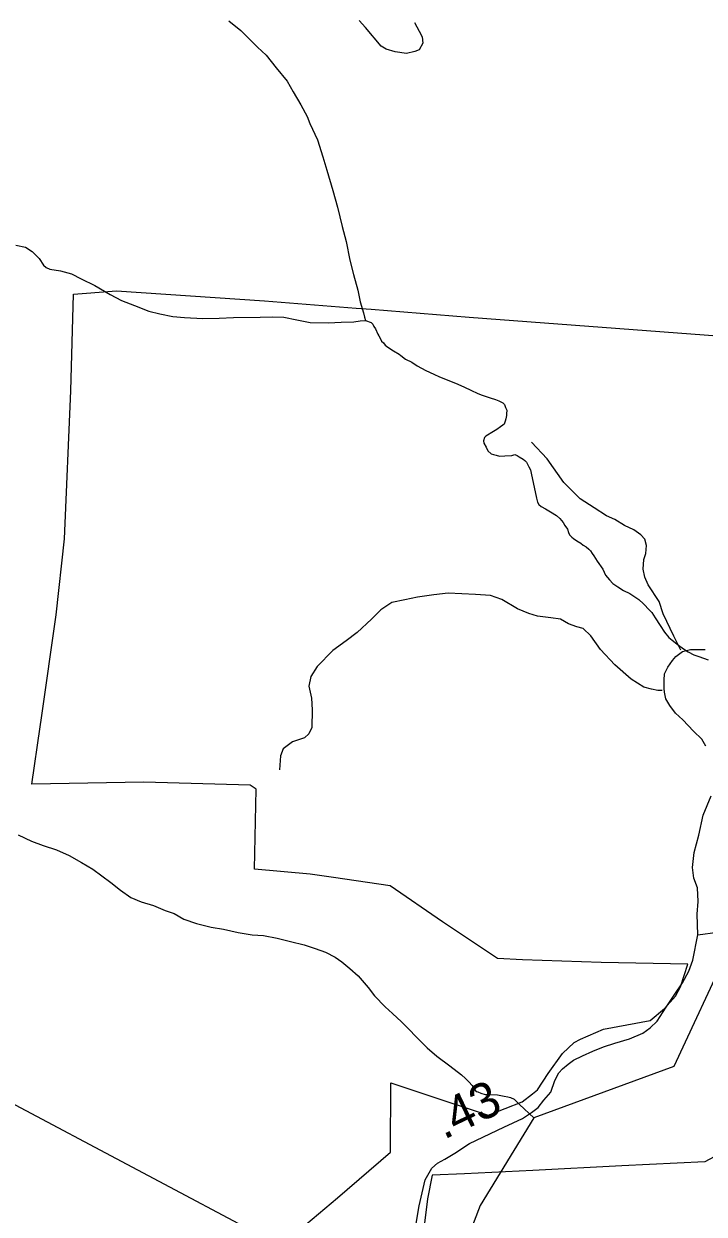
# Model space of a CAD drawing. Extents: x 1159738 to 1321356, y 736314 to 882035.
# Drawn here: x 1191346 to 1193707, y 834300 to 838429 of the extents above; entities that cross this region are included whole.
import ezdxf

# ---------------------------------------------------------------- set-up
doc = ezdxf.new("R2010")
doc.units = 0
for name, color, linetype in [('Exist Boundary Land Use Forest National US Forest Service', 7, 'Continuous'), ('Exist Geographical Mountain Summit Label', 7, 'Continuous'), ('Exist Hydrographic Misc Water Feature', 7, 'Continuous'), ('Exist Road Non-System Type 51', 7, 'Continuous'), ('Exist Road Primary NC Mileage Hundredths English Label', 7, 'Continuous'), ('Exist Road Primary NC Unpaved Attributed', 7, 'Continuous'), ('Exist Road Secondary Type 41 Attributed', 7, 'Continuous'), ('Exist Road Secondary Type 51 Number Label', 7, 'Continuous')]:
    doc.layers.add(name, color=color, linetype=linetype)

msp = doc.modelspace()

# ---------------------------------------------------------------- linework, layer by layer
at = {"layer": 'Exist Boundary Land Use Forest National US Forest Service'}
for points in [[(1193650.4, 835167.2), (1193350.3, 835173.2), (1193076.4, 835182.2), (1192990.4, 835187.2), (1192799.3, 835314.2), (1192617.4, 835439.2), (1192420.7, 835467.5), (1192340.2, 835479.2), (1192146.3, 835496.2), (1192152.2, 835774.2), (1192132.2, 835788.2), (1191762.3, 835798.2), (1191374.2, 835791.2), (1191402.7, 835990.4), (1191407.1, 836021.4), (1191458.2, 836379.2), (1191487.2, 836642.2), (1191509.3, 837156.2), (1191518.3, 837491.2), (1191652.5, 837501.9), (1191668.3, 837503.2), (1192181.2, 837468.2), (1192499.7, 837443.1), (1192551.3, 837439.1), (1192892.2, 837412.2), (1194384.4, 837299.6)], [(1192325.4, 834264.1), (1192435.4, 834356.1), (1192618.4, 834515.1), (1192620.3, 834755.1), (1192727.4, 834720.1), (1192957.3, 834643.1), (1193075.3, 834690.1), (1193111.3, 834717.1), (1193128.4, 834731.1), (1193165.4, 834788.1), (1193215.4, 834857.2), (1193256.4, 834895.2), (1193278.4, 834907.2), (1193357.4, 834941.2), (1193520.4, 834972.2), (1193569.4, 835013.2), (1193607.4, 835056.2), (1193625.4, 835088.2), (1193650.4, 835167.2)], [(1194218.4, 834273.1), (1194117.4, 834458.1), (1194009.4, 834629.2), (1193776.4, 834517.1), (1193709.4, 834481.1), (1193421.4, 834467.1), (1193112.4, 834451.1), (1192875.5, 834440.3), (1192763.4, 834435.1), (1192747.4, 834353.1), (1192735.4, 834259.1)]]:
    msp.add_lwpolyline(points, dxfattribs=at)
at = {"layer": 'Exist Hydrographic Misc Water Feature'}
for points in [[(1192057.9, 838439.7), (1192099, 838406.5), (1192128.3, 838377.7), (1192157.5, 838348.9), (1192186.8, 838320.1), (1192221.5, 838277.1), (1192260.3, 838230), (1192281.4, 838193.4), (1192308.1, 838148.6), (1192329.1, 838108.1), (1192338.4, 838083.9), (1192364.9, 838027.1), (1192383.4, 837968.5), (1192398.2, 837922.1), (1192418.2, 837851.5), (1192434.7, 837793), (1192450.9, 837726.5), (1192465.4, 837674.1), (1192477.6, 837609.7), (1192490.4, 837559.3), (1192504.9, 837504.9), (1192513.8, 837464.6), (1192524.8, 837426.3), (1192528.4, 837412.2), (1192532.1, 837400.1)], [(1191318.3, 837661.1), (1191352.1, 837654.2), (1191375.8, 837639.5), (1191399.2, 837614.9), (1191414.5, 837592.4), (1191424.3, 837584.2), (1191436.2, 837577.9), (1191474, 837572.8), (1191511.7, 837561.8), (1191545.3, 837544.9), (1191592.8, 837521.5), (1191645.9, 837490.1), (1191685.4, 837469.1), (1191730.9, 837451.8), (1191780.4, 837432.5), (1191818.3, 837423.4), (1191864, 837414.2), (1191903.9, 837411.1), (1191967.9, 837407.4), (1192023.9, 837407.8), (1192074.1, 837410.5), (1192166.1, 837412), (1192210.1, 837412.8), (1192248.2, 837411.7), (1192294, 837402.5), (1192339.8, 837393.3), (1192403.8, 837391.6), (1192447.9, 837394.4), (1192491.9, 837395.2), (1192514, 837398.6), (1192532.1, 837400.1)], [(1192532.1, 837400.1), (1192552, 837393.6), (1192557.8, 837387.4), (1192561.5, 837379.2), (1192567.3, 837371.1), (1192574.8, 837352.9), (1192578.7, 837346.8), (1192584.5, 837336.6), (1192588.1, 837328.5), (1192594, 837322.4), (1192599.8, 837314.2), (1192609.7, 837307.9), (1192629.3, 837295.4), (1192649, 837282.9), (1192654.9, 837278.7), (1192670.6, 837266.3), (1192692.3, 837255.7), (1192711.9, 837243.1), (1192741.5, 837226.3), (1192769.2, 837213.6), (1192789, 837205), (1192832.6, 837187.8), (1192852.3, 837179.3), (1192876, 837168.7), (1192897.8, 837158.1), (1192921.6, 837147.4), (1192937.2, 837141), (1192965.1, 837132.2), (1192983, 837125.7), (1192995, 837121.4), (1193008.7, 837115), (1193014.6, 837108.8), (1193018.3, 837098.8), (1193022, 837088.6), (1193021.6, 837076.6), (1193021.5, 837070.6), (1193019.2, 837058.7), (1193016.9, 837050.7), (1193012.7, 837040.9), (1193008.5, 837037), (1193000.4, 837031.2), (1192988.2, 837021.5), (1192970, 837012), (1192955.7, 837002.4), (1192949.5, 836998.5), (1192945.4, 836994.6), (1192941, 836982.8), (1192942.9, 836974.7), (1192950.6, 836960.5), (1192956.2, 836948.3), (1192967.9, 836938), (1192975.8, 836935.8), (1192985.8, 836933.5), (1192997.6, 836929.2), (1193015.7, 836930.7), (1193039.8, 836932.1), (1193049.9, 836935.8), (1193057.8, 836931.6), (1193065.7, 836927.3), (1193079.5, 836919), (1193085.3, 836914.8), (1193091.1, 836908.6), (1193098.8, 836892.4), (1193104.5, 836882.2), (1193108.1, 836864.2), (1193120.5, 836805.8), (1193125.8, 836783.6), (1193129.4, 836769.5), (1193133.2, 836761.4), (1193141.1, 836755.2), (1193156.8, 836746.8), (1193174.6, 836736.2), (1193194.3, 836723.7), (1193206, 836713.4), (1193217.6, 836699.1), (1193223.3, 836688.9), (1193233, 836676.6), (1193236.7, 836664.6), (1193240.4, 836656.4), (1193248.3, 836648.2), (1193254.2, 836644.1), (1193265.9, 836635.8), (1193279.7, 836627.4), (1193287.6, 836621.1), (1193297.4, 836614.9), (1193307.2, 836606.6), (1193313.1, 836600.5), (1193318.8, 836592.3), (1193324.6, 836584.1), (1193336.1, 836565.7), (1193355.3, 836537.2), (1193364.8, 836516.9), (1193378.3, 836500.5), (1193390.1, 836488.2), (1193407.7, 836475.7), (1193427.3, 836463.3), (1193449.1, 836452.6), (1193462.9, 836444.3), (1193480.5, 836431.7), (1193496.2, 836417.4)], [(1196229.4, 836660.6), (1195854.3, 836671.5), (1195581.4, 836762.2), (1195362.8, 836987.3), (1195167.5, 836872), (1194639.5, 836612.3), (1193980.9, 836134.1), (1194035.3, 836028.3), (1194007.3, 835612), (1193790, 835216.6), (1193602.3, 834812.6), (1193115.7, 834634.4), (1192930.4, 834330.4), (1192813.3, 834024.1)], [(1193496.2, 836417.4), (1193517.5, 836394.7), (1193525.3, 836386.6), (1193536.9, 836368.2), (1193554.1, 836341.7), (1193569.5, 836319.3), (1193585.1, 836300.9), (1193596.8, 836290.6), (1193618.4, 836274), (1193636.1, 836261.5), (1193651.9, 836251), (1193671.5, 836240.5), (1193689.3, 836234), (1193721.1, 836223.1)], [(1191327.1, 835615.5), (1191372.4, 835594.2), (1191414, 835579.1), (1191459.6, 835563.9), (1191503.2, 835544.6), (1191546.6, 835519.5), (1191586, 835496.4), (1191648.8, 835450.7), (1191682, 835423.7), (1191717.4, 835398.7), (1191753.1, 835383.8), (1191796.6, 835370.6), (1191836.3, 835353.5), (1191868.1, 835342.7), (1191901.5, 835323.7), (1191945.2, 835308.5), (1191996.8, 835295.1), (1192038.7, 835288), (1192090.3, 835276.6), (1192138.2, 835269.3), (1192178.1, 835266.2), (1192225.9, 835256.9), (1192271.6, 835245.7), (1192319.4, 835234.3), (1192357.1, 835221.3), (1192392.7, 835208.4), (1192426.4, 835191.4), (1192449.8, 835174.8), (1192477.3, 835152), (1192506.5, 835127.2), (1192541.6, 835086.2), (1192562.8, 835057.6), (1192599.7, 835018.6), (1192625.2, 834995.9), (1192656.4, 834967), (1192681.6, 834942.4), (1192708.9, 834913.6), (1192745.9, 834876.6), (1192779.2, 834847.7), (1192824.4, 834814.4), (1192865.6, 834783.3), (1192879.2, 834770.9), (1192890.9, 834758.6), (1192902.6, 834746.2), (1192910.2, 834732), (1192916.1, 834725.9), (1192922, 834723.7), (1192931.8, 834719.4), (1192947.8, 834715.1), (1192963.8, 834714.6), (1192989.8, 834713.8), (1193013.7, 834709.2), (1193025.6, 834706.9), (1193035.6, 834704.6), (1193047.4, 834698.3), (1193066.9, 834679.8), (1193082.6, 834665.3), (1193100.1, 834648.8), (1193115.7, 834634.4)]]:
    msp.add_lwpolyline(points, dxfattribs=at)
at = {"layer": 'Exist Road Non-System Type 51'}
for points in [[(1192702.3, 838434.1), (1192718, 838404.2), (1192729, 838383.7), (1192730.6, 838361.7), (1192718, 838339.6), (1192703.8, 838333.3), (1192674, 838327), (1192634.6, 838331.8), (1192603.2, 838341.2), (1192585.9, 838352.2), (1192532.4, 838416.8), (1192510.4, 838440.4)], [(1193626.8, 836256.6), (1193601.9, 836305), (1193565.3, 836382.6), (1193550.7, 836425), (1193512.6, 836483.6), (1193500.9, 836510), (1193495.1, 836537.8), (1193498, 836571.5), (1193505.3, 836592), (1193506.8, 836619.8), (1193500.9, 836641.8), (1193487.8, 836656.4), (1193462.9, 836674), (1193430.7, 836688.7), (1193397, 836709.2), (1193367.8, 836722.3), (1193325.3, 836750.2), (1193277, 836780.9), (1193219.9, 836838), (1193162.9, 836920), (1193107.9, 836978)], [(1193561.1, 836116.2), (1193546.5, 836116.2), (1193524.5, 836120.6), (1193498.2, 836127.9), (1193454.3, 836155.7), (1193397.2, 836205.5), (1193347.4, 836258.2), (1193313.8, 836306.5), (1193287.4, 836331.4), (1193265.5, 836337.3), (1193236.2, 836347.6), (1193208.4, 836363.7), (1193174.8, 836368.1), (1193129.4, 836373.9), (1193098.6, 836384.2), (1193059.1, 836400.3), (1193005, 836432.5), (1192965.5, 836445.7), (1192914.3, 836450.1), (1192866, 836451.5), (1192819.1, 836454.5), (1192769.4, 836448.6), (1192712.3, 836439.8), (1192668.4, 836431), (1192623, 836422.2), (1192585, 836395.9), (1192552.8, 836363.7), (1192503, 836318.3), (1192465, 836289), (1192418.1, 836255.3), (1192364.8, 836200.1), (1192342.9, 836165), (1192335.5, 836131.3), (1192344.3, 836090.3), (1192347.3, 836049.3), (1192345.8, 835987.8), (1192335.5, 835965.8), (1192320.9, 835952.6), (1192278.5, 835938), (1192246.3, 835914.5), (1192237.5, 835889.6), (1192233.1, 835841.3)]]:
    msp.add_lwpolyline(points, dxfattribs=at)
at = {"layer": 'Exist Road Primary NC Unpaved Attributed'}
for points in [[(1193713.1, 835922.9), (1193698.7, 835948.2), (1193670.4, 835975.6), (1193633.8, 836014.2), (1193607.4, 836038.3), (1193588.2, 836064.7), (1193573.8, 836087.6), (1193569.3, 836111.3), (1193569, 836123.6), (1193568.7, 836152.4), (1193569.7, 836173.8), (1193581.6, 836197.5), (1193597.2, 836220.3), (1193608.6, 836234.2), (1193632.6, 836252.2), (1193660.2, 836258.2), (1193710.7, 836258.2)], [(1193684.9, 835268.6), (1193682.5, 835340.7), (1193686.1, 835385.1), (1193683.7, 835432), (1193671.7, 835465.7), (1193666.8, 835502.9), (1193672.3, 835554), (1193689.1, 835614.1), (1193703.5, 835683.8), (1193731.1, 835751.1)], [(1192689.3, 834156), (1192718, 834328.7), (1192739.4, 834418.5), (1192762.6, 834459.8), (1192782.1, 834476.9), (1192807.6, 834491), (1192841.6, 834510.9), (1192892.6, 834545), (1193011.7, 834601.7), (1193077.2, 834631.7), (1193108.1, 834652.8), (1193130.8, 834669.8), (1193150.7, 834695.3), (1193175.1, 834723.6), (1193189.5, 834763.2), (1193202.7, 834789.7), (1193215.9, 834804.1), (1193235.1, 834819.7), (1193254.3, 834834.1), (1193285.6, 834848.6), (1193320.8, 834865.6), (1193357.6, 834879.8), (1193397.2, 834893), (1193448.3, 834908.1), (1193493.9, 834927.3), (1193520.3, 834946.5), (1193544.4, 834969.3), (1193575.6, 835017.4), (1193605.6, 835063.1), (1193632, 835102.7), (1193653.6, 835142.4), (1193668.1, 835180.8), (1193684.9, 835268.6)]]:
    msp.add_lwpolyline(points, dxfattribs=at)
at = {"layer": 'Exist Road Secondary Type 41 Attributed'}
msp.add_lwpolyline([(1193684.9, 835268.6), (1193753.3, 835278.2)], dxfattribs=at)
at = {"layer": 'Exist Road Secondary Type 51 Number Label'}
msp.add_line((1192715.1, 833936.4), (1191280.9, 834697.4), dxfattribs=at)

# ---------------------------------------------------------------- texts
at = {"layer": 'Exist Geographical Mountain Summit Label'}
msp.add_text('WILSON     RIDGE', height=880, rotation=78.4852, dxfattribs=at).set_placement((1189531.3, 835965.4))
at = {"layer": 'Exist Road Primary NC Mileage Hundredths English Label'}
msp.add_text('.43', height=125, rotation=25.4793, dxfattribs=at).set_placement((1192804.1, 834557.3))

doc.saveas('drawing.dxf')
